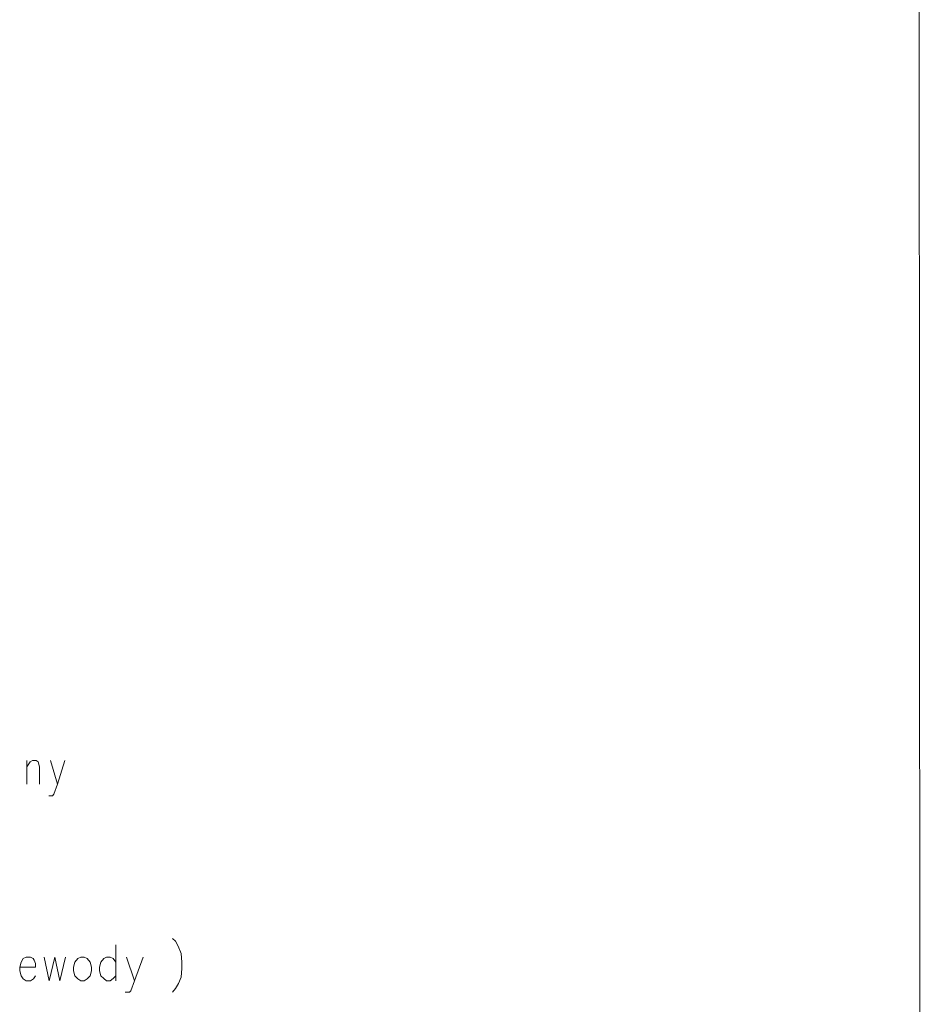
# Model space of a CAD drawing. Header units: inches. Extents: x -5850 to 5646, y 8947 to 13007.
# Tile 548 of 548: x 1437 to 1969, y 11848 to 12427. Entities that reach past the tile are written whole.
import ezdxf

# ---------------------------------------------------------------- set-up
doc = ezdxf.new("R2010")
doc.units = ezdxf.units.IN
doc.header["$MEASUREMENT"] = 0
doc.layers.add('at_Entity', color=7, linetype='Continuous')
doc.layers.add('at_Rect', color=7, linetype='Continuous')

msp = doc.modelspace()

# ---------------------------------------------------------------- linework, layer by layer
at = {"layer": 'at_Entity', "color": 7, "lineweight": 20}
for p, q in [((1440.82, 11977.27), (1440.81, 11991.21)), ((1440.81, 11987.4), (1442.92, 11990.36)), ((1442.92, 11990.36), (1444.19, 11991.21)), ((1444.19, 11991.21), (1446.3, 11991.21)), ((1446.3, 11991.21), (1447.57, 11990.36)), ((1447.57, 11990.36), (1448.41, 11987.41)), ((1454.74, 11991.22), (1458.98, 11977.28)), ((1458.98, 11977.28), (1463.2, 11991.23)), ((1448.41, 11987.41), (1448.42, 11977.27)), ((1458.98, 11977.28), (1456.87, 11971.37)), ((1456.03, 11970.52), (1453.92, 11970.52)), ((1456.87, 11971.37), (1456.03, 11970.52)), ((1526.65, 11886.52), (1528.34, 11884.84)), ((1493.28, 11882.7), (1493.3, 11861.57)), ((1528.34, 11884.84), (1530.03, 11881.88)), ((1530.03, 11881.88), (1531.72, 11877.66)), ((1438.8, 11874.62), (1437.53, 11872.51)), ((1440.49, 11875.47), (1438.8, 11874.62)), ((1443.02, 11875.47), (1440.49, 11875.47)), ((1444.71, 11874.63), (1443.02, 11875.47)), ((1445.13, 11873.78), (1444.71, 11874.63)), ((1445.98, 11871.67), (1445.13, 11873.78)), ((1451.05, 11875.48), (1454.02, 11861.54)), ((1454.02, 11861.54), (1457.38, 11875.48)), ((1457.38, 11875.48), (1460.35, 11861.54)), ((1460.35, 11861.54), (1463.72, 11875.49)), ((1470.9, 11874.65), (1469.21, 11872.54)), ((1472.59, 11875.5), (1470.9, 11874.65)), ((1474.7, 11875.5), (1472.59, 11875.5)), ((1476.39, 11874.66), (1474.7, 11875.5)), ((1478.09, 11872.55), (1476.39, 11874.66)), ((1486.11, 11874.67), (1484.42, 11872.55)), ((1487.8, 11875.51), (1486.11, 11874.67)), ((1489.91, 11875.51), (1487.8, 11875.51)), ((1491.6, 11874.67), (1489.91, 11875.51)), ((1493.29, 11872.56), (1491.6, 11874.67)), ((1499.62, 11875.52), (1504.28, 11861.58)), ((1504.28, 11861.58), (1509.34, 11875.53)), ((1531.72, 11877.66), (1532.15, 11872.59)), ((1437.53, 11872.51), (1436.69, 11869.55)), ((1436.69, 11869.55), (1445.99, 11869.56)), ((1436.69, 11869.55), (1436.69, 11867.44)), ((1445.99, 11869.56), (1445.98, 11871.67)), ((1469.21, 11872.54), (1468.37, 11869.58)), ((1468.37, 11869.58), (1468.38, 11867.47)), ((1478.93, 11869.59), (1478.09, 11872.55)), ((1478.93, 11867.48), (1478.93, 11869.59)), ((1484.42, 11872.55), (1483.58, 11869.59)), ((1483.58, 11869.59), (1483.58, 11867.48)), ((1532.16, 11868.79), (1531.74, 11863.72)), ((1532.15, 11872.59), (1532.16, 11868.79)), ((1436.69, 11867.44), (1437.54, 11864.48)), ((1437.54, 11864.48), (1438.81, 11862.79)), ((1438.81, 11862.79), (1440.5, 11861.53)), ((1443.04, 11861.53), (1444.73, 11862.8)), ((1444.73, 11862.8), (1445.99, 11864.49)), ((1468.38, 11867.47), (1469.22, 11864.51)), ((1469.22, 11864.51), (1470.91, 11862.82)), ((1470.91, 11862.82), (1472.6, 11861.55)), ((1474.72, 11861.56), (1476.4, 11862.82)), ((1476.4, 11862.82), (1478.09, 11864.52)), ((1478.09, 11864.52), (1478.93, 11867.48)), ((1483.58, 11867.48), (1484.43, 11864.53)), ((1484.43, 11864.53), (1486.12, 11862.83)), ((1486.12, 11862.83), (1487.81, 11861.57)), ((1489.92, 11861.57), (1491.61, 11862.84)), ((1491.61, 11862.84), (1493.3, 11864.53)), ((1531.74, 11863.72), (1530.05, 11859.92)), ((1440.5, 11861.53), (1443.04, 11861.53)), ((1472.6, 11861.55), (1474.72, 11861.56)), ((1487.81, 11861.57), (1489.92, 11861.57)), ((1504.28, 11861.58), (1502.17, 11855.67)), ((1528.36, 11856.96), (1526.68, 11854.84)), ((1530.05, 11859.92), (1528.36, 11856.96)), ((1501.33, 11854.82), (1498.8, 11854.82)), ((1502.17, 11855.67), (1501.33, 11854.82))]:
    msp.add_line(p, q, dxfattribs=at)
at = {"layer": 'at_Rect', "color": 7, "lineweight": 20}
msp.add_line((1968.99, 8953.78), (1965.37, 13006.7), dxfattribs=at)

doc.saveas('drawing.dxf')
